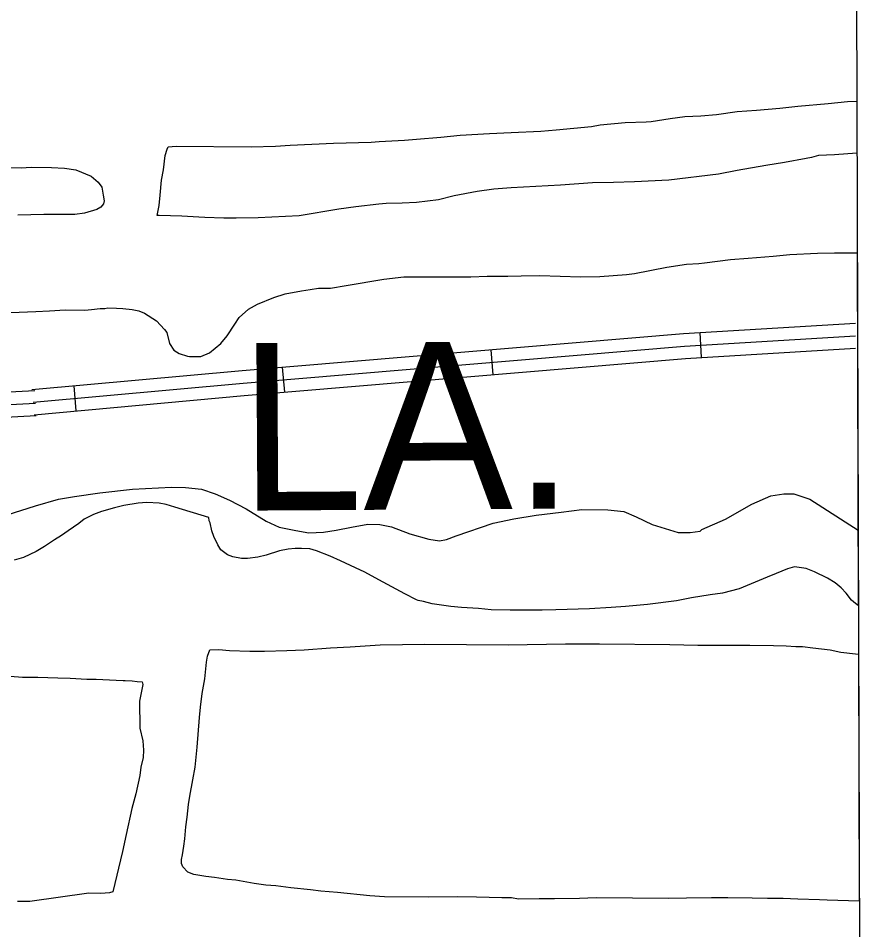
# Model space of a CAD drawing. Extents: x 3355724 to 3393621, y 594744 to 620174.
# Drawn here: x 3390428 to 3391453, y 606660 to 607748 of the extents above; entities that cross this region are included whole.
import ezdxf

# ---------------------------------------------------------------- set-up
doc = ezdxf.new("R2010")
doc.units = 0
for name, color, linetype in [('V-GRID-FRAM', 7, 'Continuous'), ('V-ROAD-CNTR', 7, 'Continuous'), ('V-SITE-VEGE', 7, 'Continuous'), ('V-TOPO-GNAM-IDEN', 7, 'Continuous'), ('V-TOPO-SHOR', 7, 'Continuous')]:
    doc.layers.add(name, color=color, linetype=linetype)

msp = doc.modelspace()

# ---------------------------------------------------------------- linework, layer by layer
at = {"layer": 'V-GRID-FRAM'}
msp.add_lwpolyline([(3359807.6, 618312.1), (3391397.2, 618394.8), (3391452.7, 600211.2), (3359847.2, 600128.5), (3359807.6, 618312.1)], dxfattribs=at)
at = {"layer": 'V-ROAD-CNTR'}
for p, q in [((3391242.4, 607373), (3391244.2, 607343.1)), ((3390992.9, 607352.6), (3390995.4, 607322.7)), ((3390743.8, 607331.7), (3390746.3, 607301.8)), ((3390494.7, 607309.4), (3390497.4, 607279.5))]:
    msp.add_line(p, q, dxfattribs=at)
for points in [[(3390444.9, 607304.9), (3390695.8, 607327.7), (3391223.1, 607371.8), (3391428.3, 607384.3)], [(3390446.2, 607289.9), (3390697.1, 607312.8), (3391224.2, 607356.9), (3391428.4, 607369.3)], [(3390447.6, 607275), (3390698.4, 607297.8), (3391225.3, 607341.9), (3391428.4, 607354.3)], [(3389175.3, 607224), (3389224.7, 607226.1), (3389293.7, 607229.2), (3389369.9, 607241.9), (3389483.7, 607249.3), (3389658.7, 607260.1), (3389901.8, 607271.5), (3390200.2, 607290.7), (3390448.1, 607303.9)], [(3389175.9, 607209.1), (3389225.3, 607211.1), (3389295.3, 607214.3), (3389371.6, 607227), (3389484.7, 607234.3), (3389659.5, 607245.1), (3389902.6, 607256.5), (3390201.1, 607275.7), (3390448.9, 607288.9)], [(3389299.8, 607199.8), (3389373.4, 607212.1), (3389485.6, 607219.3), (3389660.3, 607230.1), (3389903.4, 607241.5), (3390202, 607260.7), (3390449.7, 607273.9)]]:
    msp.add_lwpolyline(points, dxfattribs=at)
at = {"layer": 'V-SITE-VEGE'}
for p, q in [((3391395.8, 607646.5), (3391419.1, 607648.9)), ((3391419.1, 607648.9), (3391430, 607649.5)), ((3391430, 607649.5), (3391430.2, 607587.1)), ((3391262.4, 607633.2), (3391287.2, 607637)), ((3391287.2, 607637), (3391310.2, 607638.6)), ((3391310.2, 607638.6), (3391338.2, 607640.9)), ((3391338.2, 607640.9), (3391359.7, 607643.2)), ((3391359.7, 607643.2), (3391395.8, 607646.5)), ((3391178.3, 607624.5), (3391184.5, 607625.2)), ((3391184.5, 607625.2), (3391207.1, 607628.6)), ((3391207.1, 607628.6), (3391224.6, 607631)), ((3391224.6, 607631), (3391243.9, 607631.9)), ((3391243.9, 607631.9), (3391262.4, 607633.2)), ((3391052.6, 607613.6), (3391070.8, 607614.9)), ((3391070.8, 607614.9), (3391113, 607619.2)), ((3391113, 607619.2), (3391123.6, 607621)), ((3391123.6, 607621), (3391153.5, 607624)), ((3391153.5, 607624), (3391178.3, 607624.5)), ((3390889.7, 607602.7), (3390904.3, 607604)), ((3390904.3, 607604), (3390933.4, 607606.3)), ((3390933.4, 607606.3), (3390956.4, 607608.7)), ((3390956.4, 607608.7), (3390991.4, 607610.9)), ((3390991.4, 607610.9), (3391017.2, 607612.1)), ((3391017.2, 607612.1), (3391052.6, 607613.6)), ((3390603.8, 607584.6), (3390606.4, 607592.2)), ((3390606.4, 607592.2), (3390607.5, 607594.7)), ((3390607.5, 607594.7), (3390617.3, 607595.4)), ((3390617.3, 607595.4), (3390706.5, 607594.6)), ((3390706.5, 607594.6), (3390735.7, 607595.4)), ((3390735.7, 607595.4), (3390753.1, 607596.7)), ((3390753.1, 607596.7), (3390804.9, 607599.1)), ((3390804.9, 607599.1), (3390850, 607600.5)), ((3390850, 607600.5), (3390859.5, 607601.2)), ((3390859.5, 607601.2), (3390889.7, 607602.7)), ((3390601.8, 607567.5), (3390603.8, 607584.6)), ((3391375.9, 607581.9), (3391369.7, 607580.9)), ((3391384.3, 607584.4), (3391375.9, 607581.9)), ((3391403.6, 607585.3), (3391384.3, 607584.4)), ((3391430.2, 607587.1), (3391403.6, 607585.3)), ((3391321.2, 607572.6), (3391287.3, 607566.7)), ((3391343.5, 607576), (3391321.2, 607572.6)), ((3391369.7, 607580.9), (3391343.5, 607576)), ((3390599.5, 607555.1), (3390601.8, 607567.5)), ((3391264.7, 607562.2), (3391205.7, 607555.1)), ((3391287.3, 607566.7), (3391264.7, 607562.2)), ((3390597.9, 607536.9), (3390599.5, 607555.1)), ((3391076, 607549), (3391017.4, 607545.9)), ((3391114.3, 607551.9), (3391076, 607549)), ((3391139.4, 607552.4), (3391114.3, 607551.9)), ((3391164.5, 607553.2), (3391139.4, 607552.4)), ((3391205.7, 607555.1), (3391164.5, 607553.2)), ((3390976.5, 607541.5), (3390949.2, 607536.3)), ((3390996.6, 607544.2), (3390976.5, 607541.5)), ((3391017.4, 607545.9), (3390996.6, 607544.2)), ((3390596.7, 607524.9), (3390597.9, 607536.9)), ((3390867.9, 607527.2), (3390859.2, 607526.5)), ((3390887.2, 607527.4), (3390867.9, 607527.2)), ((3390904, 607528.3), (3390887.2, 607527.4)), ((3390930.6, 607531.7), (3390904, 607528.3)), ((3390949.2, 607536.3), (3390930.6, 607531.7)), ((3390594.4, 607512.9), (3390596.7, 607524.9)), ((3390811.4, 607520.4), (3390764, 607512.5)), ((3390831.8, 607523.2), (3390811.4, 607520.4)), ((3390859.2, 607526.5), (3390831.8, 607523.2)), ((3390596.9, 607512.9), (3390594.4, 607512.9)), ((3390623.9, 607512), (3390596.9, 607512.9)), ((3390644.2, 607510.7), (3390623.9, 607512)), ((3390651.5, 607510.6), (3390644.2, 607510.7)), ((3390674.1, 607509.7), (3390651.5, 607510.6)), ((3390688.6, 607509.5), (3390674.1, 607509.7)), ((3390714.9, 607510), (3390688.6, 607509.5)), ((3390764, 607512.5), (3390714.9, 607510)), ((3391279.1, 607460.1), (3391300.2, 607461.7)), ((3391300.2, 607461.7), (3391330.1, 607464.4)), ((3391330.1, 607464.4), (3391350.1, 607466.4)), ((3391350.1, 607466.4), (3391383.3, 607467.9)), ((3391383.3, 607467.9), (3391403.3, 607468.4)), ((3391403.3, 607468.4), (3391430.5, 607468.2)), ((3391430.5, 607468.2), (3391431.8, 607047.1)), ((3391164.6, 607443.7), (3391203.3, 607451)), ((3391203.3, 607451), (3391226.6, 607454.7)), ((3391226.6, 607454.7), (3391241.5, 607455.7)), ((3391241.5, 607455.7), (3391248.1, 607456.4)), ((3391248.1, 607456.4), (3391279.1, 607460.1)), ((3390969.1, 607439.6), (3390988.4, 607440.2)), ((3390988.4, 607440.2), (3391013.1, 607440.3)), ((3391013.1, 607440.3), (3391029.1, 607440.9)), ((3391029.1, 607440.9), (3391051.4, 607441.1)), ((3391051.4, 607441.1), (3391100.1, 607439.5)), ((3391100.1, 607439.5), (3391123.1, 607440)), ((3391123.1, 607440), (3391154.8, 607442.3)), ((3391154.8, 607442.3), (3391164.6, 607443.7)), ((3390801.5, 607425.9), (3390820.1, 607429.3)), ((3390820.1, 607429.3), (3390865.3, 607436.9)), ((3390865.3, 607436.9), (3390889, 607439.6)), ((3390889, 607439.6), (3390924.3, 607439.7)), ((3390924.3, 607439.7), (3390942.1, 607439.5)), ((3390942.1, 607439.5), (3390969.1, 607439.6)), ((3390733.6, 607414.8), (3390747.2, 607419.1)), ((3390747.2, 607419.1), (3390766.8, 607422.9)), ((3390766.8, 607422.9), (3390777.1, 607424.3)), ((3390777.1, 607424.3), (3390787.3, 607426)), ((3390787.3, 607426), (3390801.5, 607425.9)), ((3390714.3, 607407), (3390733.6, 607414.8)), ((3390419.7, 607396.9), (3390449.5, 607398.1)), ((3390449.5, 607398.1), (3390465.9, 607399.1)), ((3390465.9, 607399.1), (3390484.5, 607400)), ((3390484.5, 607400), (3390508.1, 607399.8)), ((3390508.1, 607399.8), (3390515.8, 607400.4)), ((3390515.8, 607400.4), (3390526.4, 607401.8)), ((3390526.4, 607401.8), (3390531.8, 607401.8)), ((3390531.8, 607401.8), (3390535.5, 607402.4)), ((3390535.5, 607402.4), (3390545.7, 607402.3)), ((3390545.7, 607402.3), (3390553.3, 607401.6)), ((3390553.3, 607401.6), (3390564.6, 607400.7)), ((3390564.6, 607400.7), (3390572.6, 607398.8)), ((3390572.6, 607398.8), (3390579.1, 607396.2)), ((3390692.3, 607391.2), (3390703.3, 607400.9)), ((3390703.3, 607400.9), (3390714.3, 607407)), ((3390579.1, 607396.2), (3390593.6, 607387)), ((3390593.6, 607387), (3390603, 607376.7)), ((3390687.1, 607382.9), (3390692.3, 607391.2)), ((3390603, 607376.7), (3390605.8, 607373)), ((3390677.9, 607369.1), (3390687.1, 607382.9)), ((3390605.8, 607373), (3390609, 607359.9)), ((3390670.5, 607360.1), (3390677.9, 607369.1)), ((3390609, 607359.9), (3390614.4, 607352.2)), ((3390656.9, 607348.9), (3390670.5, 607360.1)), ((3390614.4, 607352.2), (3390620.5, 607348.1)), ((3390620.5, 607348.1), (3390630.7, 607344.8)), ((3390630.7, 607344.8), (3390633.2, 607344.4)), ((3390633.2, 607344.4), (3390646.7, 607344.6)), ((3390646.7, 607344.6), (3390656.9, 607348.9)), ((3390571.7, 607169.5), (3390554.6, 607166.7)), ((3390581.9, 607170.1), (3390571.7, 607169.5)), ((3390596.8, 607169.3), (3390581.9, 607170.1)), ((3390605.2, 607167.7), (3390596.8, 607169.3)), ((3390615.7, 607164.7), (3390605.2, 607167.7)), ((3390527.9, 607159.3), (3390518.4, 607155.8)), ((3390543.6, 607163.6), (3390527.9, 607159.3)), ((3390554.6, 607166.7), (3390543.6, 607163.6)), ((3390656, 607152.3), (3390615.7, 607164.7)), ((3390507.4, 607150.1), (3390500.8, 607145)), ((3390518.4, 607155.8), (3390507.4, 607150.1)), ((3390656.7, 607148.3), (3390656, 607152.3)), ((3390657.8, 607145.8), (3390656.7, 607148.3)), ((3390488, 607136.4), (3390480, 607130.6)), ((3390500.8, 607145), (3390488, 607136.4)), ((3390659.9, 607136.3), (3390657.8, 607145.8)), ((3390662, 607129.7), (3390659.9, 607136.3)), ((3390471.9, 607125.6), (3390459.8, 607117.7)), ((3390480, 607130.6), (3390471.9, 607125.6)), ((3390667, 607119.5), (3390662, 607129.7)), ((3390459.8, 607117.7), (3390449.9, 607111.6)), ((3390670.6, 607113.6), (3390667, 607119.5)), ((3390678.5, 607107.7), (3390670.6, 607113.6)), ((3390750.7, 607114.3), (3390740.5, 607112.6)), ((3390759.4, 607115.4), (3390750.7, 607114.3)), ((3390766.7, 607115.3), (3390759.4, 607115.4)), ((3390776.9, 607114.8), (3390766.7, 607115.3)), ((3390784.9, 607112.6), (3390776.9, 607114.8)), ((3390434.6, 607104.5), (3390423.6, 607101.3)), ((3390449.9, 607111.6), (3390434.6, 607104.5)), ((3390684.7, 607105.1), (3390678.5, 607107.7)), ((3390695.2, 607103.2), (3390684.7, 607105.1)), ((3390702.2, 607103.5), (3390695.2, 607103.2)), ((3390714.5, 607104.8), (3390702.2, 607103.5)), ((3390724.4, 607107.3), (3390714.5, 607104.8)), ((3390740.5, 607112.6), (3390724.4, 607107.3)), ((3390801.2, 607106.2), (3390784.9, 607112.6)), ((3390813.5, 607100.7), (3390801.2, 607106.2)), ((3390831.3, 607092.1), (3390813.5, 607100.7)), ((3390842.5, 607086.9), (3390831.3, 607092.1)), ((3391355.6, 607093.2), (3391347.2, 607091.1)), ((3391369.4, 607091.2), (3391355.6, 607093.2)), ((3390859.2, 607078), (3390842.5, 607086.9)), ((3391323, 607081.1), (3391303.7, 607072.9)), ((3391333.6, 607085.4), (3391323, 607081.1)), ((3391347.2, 607091.1), (3391333.6, 607085.4)), ((3391379.5, 607087.5), (3391369.4, 607091.2)), ((3391395.1, 607079.7), (3391379.5, 607087.5)), ((3390890.4, 607061), (3390859.2, 607078)), ((3391303.7, 607072.9), (3391289.4, 607067.2)), ((3391404.2, 607074.1), (3391395.1, 607079.7)), ((3391411.4, 607068.3), (3391404.2, 607074.1)), ((3390904.1, 607054), (3390890.4, 607061)), ((3391255.1, 607059.9), (3391232.5, 607056.4)), ((3391269.7, 607061.9), (3391255.1, 607059.9)), ((3391289.4, 607067.2), (3391269.7, 607061.9)), ((3391417.5, 607062), (3391411.4, 607068.3)), ((3391423.6, 607053.6), (3391417.5, 607062)), ((3390906.3, 607053.2), (3390904.1, 607054)), ((3390912.5, 607052.1), (3390906.3, 607053.2)), ((3390923, 607049.1), (3390912.5, 607052.1)), ((3390945.2, 607045.9), (3390923, 607049.1)), ((3391180, 607048.2), (3391153.8, 607045.9)), ((3391214.7, 607052.9), (3391180, 607048.2)), ((3391232.5, 607056.4), (3391214.7, 607052.9)), ((3391428.3, 607049.5), (3391423.6, 607053.6)), ((3391431.8, 607047.1), (3391428.3, 607049.5)), ((3390957.9, 607044.7), (3390945.2, 607045.9)), ((3390978.3, 607043.5), (3390957.9, 607044.7)), ((3390993.2, 607042.2), (3390978.3, 607043.5)), ((3391016.1, 607041.7), (3390993.2, 607042.2)), ((3391031.1, 607041.5), (3391016.1, 607041.7)), ((3391054.4, 607041.7), (3391031.1, 607041.5)), ((3391070.4, 607041.9), (3391054.4, 607041.7)), ((3391110.8, 607043.3), (3391070.4, 607041.9)), ((3391136.7, 607044.9), (3391110.8, 607043.3)), ((3391153.8, 607045.9), (3391136.7, 607044.9)), ((3390654.5, 606986.7), (3390657.5, 606994.3)), ((3390657.5, 606994.3), (3390668, 606994.6)), ((3390668, 606994.6), (3390680.8, 606993.4)), ((3390749.2, 606993.5), (3390770, 606994.4)), ((3390770, 606994.4), (3390801.3, 606996.6)), ((3390801.3, 606996.6), (3390825, 606997.9)), ((3390825, 606997.9), (3390860.7, 607000.1)), ((3390860.7, 607000.1), (3390914.2, 607001.1)), ((3390914.2, 607001.1), (3391013.6, 607000.2)), ((3391013.6, 607000.2), (3391082, 607001.4)), ((3391082, 607001.4), (3391122.8, 607001.4)), ((3391122.8, 607001.4), (3391206.9, 607000.6)), ((3391206.9, 607000.6), (3391240, 606999.9)), ((3391240, 606999.9), (3391261.5, 606999.7)), ((3391261.5, 606999.7), (3391302.3, 606999.7)), ((3391302.3, 606999.7), (3391330.7, 606999.5)), ((3391330.7, 606999.5), (3391345.6, 606999)), ((3391345.6, 606999), (3391357.2, 606998.1)), ((3391357.2, 606998.1), (3391365.2, 606998.1)), ((3391365.2, 606998.1), (3391377.6, 606996.8)), ((3391377.6, 606996.8), (3391398.3, 606994.1)), ((3391398.3, 606994.1), (3391411.1, 606991.4)), ((3390653.3, 606979.4), (3390654.5, 606986.7)), ((3390680.8, 606993.4), (3390705.1, 606992.8)), ((3390705.1, 606992.8), (3390722.6, 606992.6)), ((3390722.6, 606992.6), (3390749.2, 606993.5)), ((3391411.1, 606991.4), (3391428.5, 606989.5)), ((3391428.5, 606989.5), (3391432, 606989.2)), ((3391432, 606989.2), (3391432.9, 606694.2)), ((3390651.3, 606959.8), (3390653.3, 606979.4)), ((3390403.8, 606963.9), (3390433.6, 606961.8)), ((3390433.6, 606961.8), (3390451.8, 606961.6)), ((3390451.8, 606961.6), (3390475.9, 606961)), ((3390475.9, 606961), (3390490.4, 606960.5)), ((3390490.4, 606960.5), (3390510.4, 606959.3)), ((3390510.4, 606959.3), (3390521.7, 606959.2)), ((3390521.7, 606959.2), (3390537.4, 606958.3)), ((3390537.4, 606958.3), (3390545.4, 606958.2)), ((3390545.4, 606958.2), (3390553.7, 606957.8)), ((3390553.7, 606957.8), (3390556.3, 606957.7)), ((3390556.3, 606957.7), (3390564.7, 606957.3)), ((3390564.7, 606957.3), (3390570.5, 606956.5)), ((3390570.5, 606956.5), (3390576.3, 606956.1)), ((3390577.4, 606952.8), (3390573.2, 606932.8)), ((3390576.3, 606956.1), (3390577.4, 606952.8)), ((3390648.3, 606942.3), (3390651.3, 606959.8)), ((3390646.3, 606926), (3390648.3, 606942.3)), ((3390573.2, 606932.8), (3390573.6, 606900.8)), ((3390645.1, 606913.6), (3390646.3, 606926)), ((3390642.2, 606878), (3390645.1, 606913.6)), ((3390573.6, 606900.8), (3390577.1, 606885.5)), ((3390577.1, 606885.5), (3390578.1, 606874.5)), ((3390578.1, 606874.5), (3390577.7, 606865.8)), ((3390639.8, 606854.3), (3390642.2, 606878)), ((3390577.7, 606865.8), (3390575, 606854.2)), ((3390575, 606854.2), (3390573.8, 606844.4)), ((3390637.1, 606839.1), (3390639.8, 606854.3)), ((3390573.8, 606844.4), (3390568.9, 606822.2)), ((3390633.3, 606819.4), (3390637.1, 606839.1)), ((3390568.9, 606822.2), (3390564, 606804.8)), ((3390630.2, 606794.3), (3390631.8, 606809.6)), ((3390631.8, 606809.6), (3390633.3, 606819.4)), ((3390564, 606804.8), (3390557.5, 606773.9)), ((3390628.6, 606783.1), (3390630.2, 606794.3)), ((3390627.4, 606768.5), (3390628.6, 606783.1)), ((3390557.5, 606773.9), (3390553, 606753.5)), ((3390626.2, 606759.8), (3390627.4, 606768.5)), ((3390624.7, 606749.6), (3390626.2, 606759.8)), ((3390553, 606753.5), (3390541.6, 606705.2)), ((3390623.5, 606743.8), (3390624.7, 606749.6)), ((3390623.5, 606739.1), (3390623.5, 606743.8)), ((3390624.9, 606735), (3390623.5, 606739.1)), ((3390631, 606728.8), (3390624.9, 606735)), ((3390638.3, 606726.2), (3390631, 606728.8)), ((3390652.5, 606723.5), (3390638.3, 606726.2)), ((3390663, 606722.3), (3390652.5, 606723.5)), ((3390678.3, 606720), (3390663, 606722.3)), ((3390688.5, 606719.2), (3390678.3, 606720)), ((3390710.3, 606715.3), (3390688.5, 606719.2)), ((3390724.1, 606713.4), (3390710.3, 606715.3)), ((3390736.1, 606712.5), (3390724.1, 606713.4)), ((3390753.9, 606710.2), (3390736.1, 606712.5)), ((3390512.8, 606703.7), (3390442.5, 606693.7)), ((3390527, 606703.5), (3390512.8, 606703.7)), ((3390537.6, 606704.2), (3390527, 606703.5)), ((3390541.6, 606705.2), (3390537.6, 606704.2)), ((3390777.5, 606707.8), (3390753.9, 606710.2)), ((3390789.9, 606706.2), (3390777.5, 606707.8)), ((3390809.6, 606704.6), (3390789.9, 606706.2)), ((3390848.5, 606700.6), (3390809.6, 606704.6)), ((3390865.9, 606699.3), (3390848.5, 606700.6)), ((3390442.5, 606693.7), (3390427.5, 606693.9)), ((3390918.7, 606698.9), (3390865.9, 606699.3)), ((3390953.7, 606699.3), (3390918.7, 606698.9)), ((3390975.9, 606699.1), (3390953.7, 606699.3)), ((3391006.1, 606698.1), (3390975.9, 606699.1)), ((3391017.7, 606698), (3391006.1, 606698.1)), ((3391026.1, 606696.4), (3391017.7, 606698)), ((3391050.5, 606696.9), (3391026.1, 606696.4)), ((3391069.1, 606696.8), (3391050.5, 606696.9)), ((3391098.9, 606697.2), (3391069.1, 606696.8)), ((3391118.6, 606698.1), (3391098.9, 606697.2)), ((3391205.6, 606697.3), (3391118.6, 606698.1)), ((3391226.7, 606697.9), (3391205.6, 606697.3)), ((3391256.6, 606698), (3391226.7, 606697.9)), ((3391276.2, 606698.1), (3391256.6, 606698)), ((3391305, 606697.9), (3391276.2, 606698.1)), ((3391323.5, 606697.3), (3391305, 606697.9)), ((3391342.1, 606697.2), (3391323.5, 606697.3)), ((3391359.6, 606696.7), (3391342.1, 606697.2)), ((3391385.4, 606695.7), (3391359.6, 606696.7)), ((3391394.5, 606695.2), (3391385.4, 606695.7)), ((3391432.9, 606694.2), (3391394.5, 606695.2))]:
    msp.add_line(p, q, dxfattribs=at)
msp.add_lwpolyline([(3390310.3, 607569.1), (3390336.9, 607570.3), (3390354, 607570.5), (3390431.9, 607569.8), (3390443.9, 607570.4), (3390468.3, 607570.2), (3390483.6, 607569.3), (3390497.1, 607567.4), (3390515.6, 607559.9), (3390523.9, 607552.6), (3390528.2, 607546.7), (3390529.9, 607537.2), (3390531.3, 607530.3), (3390530.5, 607526.7), (3390527.2, 607522.7), (3390522.5, 607519.8), (3390507.5, 607515.6), (3390496.2, 607514.2), (3390476.9, 607514), (3390459.1, 607514.2), (3390428.1, 607513.4)], dxfattribs=at)
at = {"layer": 'V-TOPO-SHOR'}
msp.add_lwpolyline([(3390415.1, 607155.4), (3390449, 607166.1), (3390476.4, 607174), (3390495.6, 607177.5), (3390525.8, 607181.8), (3390565.1, 607186), (3390611.7, 607188.3), (3390628.1, 607188.2), (3390647.3, 607186.2), (3390663.7, 607180.5), (3390680.9, 607173.1), (3390700.9, 607162.8), (3390724.5, 607148), (3390740, 607140.6), (3390760, 607136.7), (3390775.5, 607133.9), (3390792.9, 607134.6), (3390808.4, 607137.2), (3390826.7, 607140.7), (3390845.9, 607144.2), (3390860.5, 607144), (3390874.2, 607141.2), (3390896, 607132.8), (3390918.8, 607126.2), (3390931.6, 607124.2), (3390939.8, 607126), (3390951.7, 607130.4), (3390995.7, 607145.5), (3391020.4, 607150.8), (3391046.9, 607155.1), (3391077.1, 607158.5), (3391101.7, 607161.9), (3391132.8, 607161.6), (3391151.9, 607159.6), (3391166.5, 607153.1), (3391185.6, 607143.8), (3391216.5, 607134.4), (3391231.1, 607134.2), (3391243, 607136), (3391244.9, 607137.8), (3391273.3, 607150.3), (3391304.5, 607168.3), (3391327.4, 607178.1), (3391343, 607180.7), (3391354.8, 607180.6), (3391373.9, 607174), (3391431.6, 607137.3)], dxfattribs=at)

# ---------------------------------------------------------------- texts
at = {"layer": 'V-TOPO-GNAM-IDEN'}
msp.add_text('LA.', height=200, rotation=0.3574, dxfattribs=at).set_placement((3390692.2, 607160.4))

doc.saveas('drawing.dxf')
